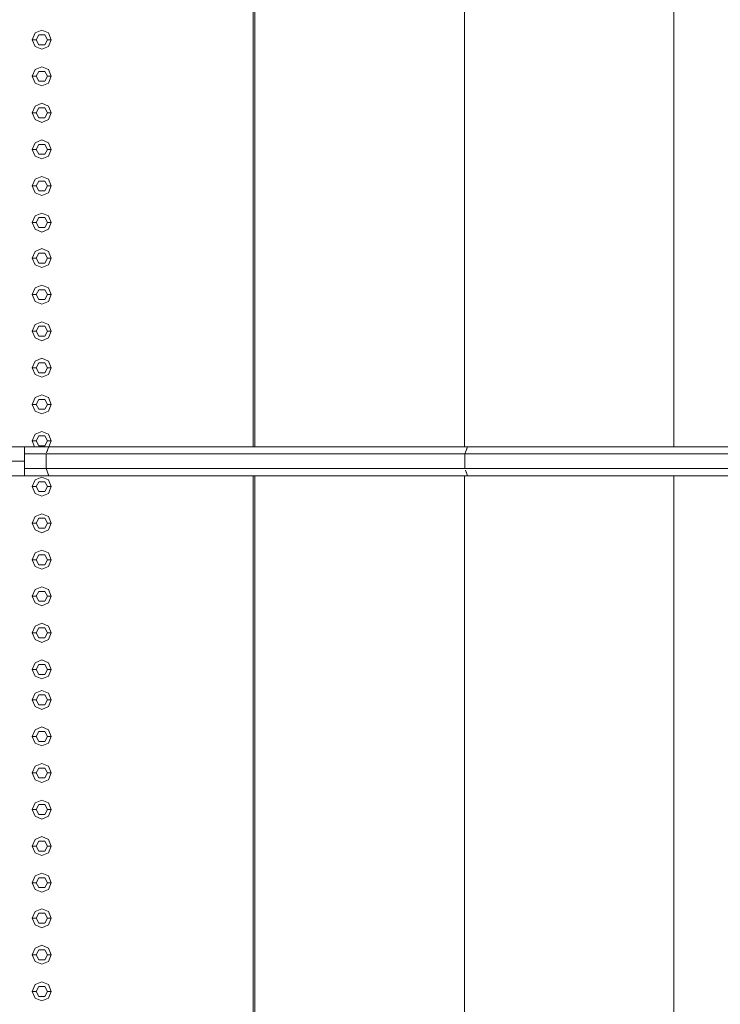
# Model space of a CAD drawing. Header units: millimetres. Extents: x -261 to 187, y -214 to 106.
# Tile 579 of 656: x -215.053 to -214.131, y 9.416 to 10.711. Entities that reach past the tile are written whole.
import ezdxf

# ---------------------------------------------------------------- set-up
doc = ezdxf.new("R2010")
doc.units = ezdxf.units.MM
doc.header["$LTSCALE"] = 0.005
doc.header["$MEASUREMENT"] = 0
for name, color, linetype, lineweight in [('IFC-Elemento construtivo genérico-Contorno', 9, 'Continuous', 5), ('IFC-Escada-Contorno', 9, 'Continuous', 5), ('IFC-Laje-Contorno', 9, 'Continuous', 5)]:
    doc.layers.add(name, color=color, linetype=linetype, lineweight=lineweight)

msp = doc.modelspace()

# ---------------------------------------------------------------- linework, layer by layer
at = {"layer": 'IFC-Elemento construtivo genérico-Contorno', "lineweight": 5}
for p, q in [((-215.0368, 10.6851), (-215.0332, 10.694)), ((-215.0332, 10.694), (-215.0243, 10.6977)), ((-215.0318, 10.6851), (-215.0281, 10.6916)), ((-215.0281, 10.6916), (-215.0205, 10.6916)), ((-215.0243, 10.6977), (-215.0154, 10.694)), ((-215.0205, 10.6916), (-215.0168, 10.6851)), ((-215.0154, 10.694), (-215.0118, 10.6851)), ((-215.0368, 10.6851), (-215.0318, 10.6851)), ((-215.0368, 10.6851), (-215.0332, 10.6763)), ((-215.0332, 10.6763), (-215.0243, 10.6726)), ((-215.0318, 10.6851), (-215.0281, 10.6786)), ((-215.0281, 10.6786), (-215.0205, 10.6786)), ((-215.0243, 10.6726), (-215.0154, 10.6763)), ((-215.0205, 10.6786), (-215.0168, 10.6851)), ((-215.0168, 10.6851), (-215.0118, 10.6851)), ((-215.0154, 10.6763), (-215.0118, 10.6851)), ((-215.0332, 10.6459), (-215.0243, 10.6496)), ((-215.0243, 10.6496), (-215.0154, 10.6459)), ((-215.0368, 10.637), (-215.0332, 10.6459)), ((-215.0368, 10.637), (-215.0318, 10.637)), ((-215.0368, 10.637), (-215.0332, 10.6282)), ((-215.0318, 10.637), (-215.0281, 10.6435)), ((-215.0318, 10.637), (-215.0281, 10.6305)), ((-215.0281, 10.6435), (-215.0205, 10.6435)), ((-215.0205, 10.6435), (-215.0168, 10.637)), ((-215.0205, 10.6305), (-215.0168, 10.637)), ((-215.0168, 10.637), (-215.0118, 10.637)), ((-215.0154, 10.6459), (-215.0118, 10.637)), ((-215.0154, 10.6282), (-215.0118, 10.637)), ((-215.0332, 10.6282), (-215.0243, 10.6245)), ((-215.0281, 10.6305), (-215.0205, 10.6305)), ((-215.0243, 10.6245), (-215.0154, 10.6282)), ((-215.0368, 10.5889), (-215.0332, 10.5978)), ((-215.0332, 10.5978), (-215.0243, 10.6015)), ((-215.0318, 10.5889), (-215.0281, 10.5955)), ((-215.0281, 10.5955), (-215.0205, 10.5955)), ((-215.0243, 10.6015), (-215.0154, 10.5978)), ((-215.0205, 10.5955), (-215.0168, 10.5889)), ((-215.0154, 10.5978), (-215.0118, 10.5889)), ((-215.0368, 10.5889), (-215.0318, 10.5889)), ((-215.0368, 10.5889), (-215.0332, 10.5801)), ((-215.0318, 10.5889), (-215.0281, 10.5824)), ((-215.0281, 10.5824), (-215.0205, 10.5824)), ((-215.0205, 10.5824), (-215.0168, 10.5889)), ((-215.0168, 10.5889), (-215.0118, 10.5889)), ((-215.0154, 10.5801), (-215.0118, 10.5889)), ((-215.0332, 10.5801), (-215.0243, 10.5764)), ((-215.0243, 10.5764), (-215.0154, 10.5801)), ((-215.0368, 10.5409), (-215.0332, 10.5497)), ((-215.0332, 10.5497), (-215.0243, 10.5534)), ((-215.0318, 10.5409), (-215.0281, 10.5474)), ((-215.0281, 10.5474), (-215.0205, 10.5474)), ((-215.0243, 10.5534), (-215.0154, 10.5497)), ((-215.0205, 10.5474), (-215.0168, 10.5409)), ((-215.0154, 10.5497), (-215.0118, 10.5409)), ((-215.0368, 10.5409), (-215.0318, 10.5409)), ((-215.0368, 10.5409), (-215.0332, 10.532)), ((-215.0332, 10.532), (-215.0243, 10.5283)), ((-215.0318, 10.5409), (-215.0281, 10.5344)), ((-215.0281, 10.5344), (-215.0205, 10.5344)), ((-215.0243, 10.5283), (-215.0154, 10.532)), ((-215.0205, 10.5344), (-215.0168, 10.5409)), ((-215.0168, 10.5409), (-215.0118, 10.5409)), ((-215.0154, 10.532), (-215.0118, 10.5409)), ((-215.0332, 10.5016), (-215.0243, 10.5053)), ((-215.0243, 10.5053), (-215.0154, 10.5016)), ((-215.0368, 10.4928), (-215.0332, 10.5016)), ((-215.0368, 10.4928), (-215.0318, 10.4928)), ((-215.0368, 10.4928), (-215.0332, 10.4839)), ((-215.0318, 10.4928), (-215.0281, 10.4993)), ((-215.0318, 10.4928), (-215.0281, 10.4863)), ((-215.0281, 10.4993), (-215.0205, 10.4993)), ((-215.0205, 10.4993), (-215.0168, 10.4928)), ((-215.0205, 10.4863), (-215.0168, 10.4928)), ((-215.0168, 10.4928), (-215.0118, 10.4928)), ((-215.0154, 10.5016), (-215.0118, 10.4928)), ((-215.0154, 10.4839), (-215.0118, 10.4928)), ((-215.0332, 10.4839), (-215.0243, 10.4802)), ((-215.0281, 10.4863), (-215.0205, 10.4863)), ((-215.0243, 10.4802), (-215.0154, 10.4839)), ((-215.0368, 10.4447), (-215.0332, 10.4535)), ((-215.0332, 10.4535), (-215.0243, 10.4572)), ((-215.0243, 10.4572), (-215.0154, 10.4535)), ((-215.0154, 10.4535), (-215.0118, 10.4447)), ((-215.0368, 10.4447), (-215.0318, 10.4447)), ((-215.0368, 10.4447), (-215.0332, 10.4358)), ((-215.0318, 10.4447), (-215.0281, 10.4512)), ((-215.0318, 10.4447), (-215.0281, 10.4382)), ((-215.0281, 10.4512), (-215.0205, 10.4512)), ((-215.0205, 10.4512), (-215.0168, 10.4447)), ((-215.0205, 10.4382), (-215.0168, 10.4447)), ((-215.0168, 10.4447), (-215.0118, 10.4447)), ((-215.0154, 10.4358), (-215.0118, 10.4447)), ((-215.0332, 10.4358), (-215.0243, 10.4322)), ((-215.0281, 10.4382), (-215.0205, 10.4382)), ((-215.0243, 10.4322), (-215.0154, 10.4358)), ((-215.0368, 10.3979), (-215.0332, 10.4067)), ((-215.0332, 10.4067), (-215.0243, 10.4104)), ((-215.0318, 10.3979), (-215.0281, 10.4044)), ((-215.0281, 10.4044), (-215.0205, 10.4044)), ((-215.0243, 10.4104), (-215.0154, 10.4067)), ((-215.0205, 10.4044), (-215.0168, 10.3979)), ((-215.0154, 10.4067), (-215.0118, 10.3979)), ((-215.0368, 10.3979), (-215.0318, 10.3979)), ((-215.0368, 10.3979), (-215.0332, 10.389)), ((-215.0332, 10.389), (-215.0243, 10.3854)), ((-215.0318, 10.3979), (-215.0281, 10.3914)), ((-215.0281, 10.3914), (-215.0205, 10.3914)), ((-215.0243, 10.3854), (-215.0154, 10.389)), ((-215.0205, 10.3914), (-215.0168, 10.3979)), ((-215.0168, 10.3979), (-215.0118, 10.3979)), ((-215.0154, 10.389), (-215.0118, 10.3979)), ((-215.0332, 10.3586), (-215.0243, 10.3623)), ((-215.0243, 10.3623), (-215.0154, 10.3586)), ((-215.0368, 10.3498), (-215.0332, 10.3586)), ((-215.0368, 10.3498), (-215.0318, 10.3498)), ((-215.0368, 10.3498), (-215.0332, 10.3409)), ((-215.0318, 10.3498), (-215.0281, 10.3563)), ((-215.0318, 10.3498), (-215.0281, 10.3433)), ((-215.0281, 10.3563), (-215.0205, 10.3563)), ((-215.0205, 10.3563), (-215.0168, 10.3498)), ((-215.0205, 10.3433), (-215.0168, 10.3498)), ((-215.0168, 10.3498), (-215.0118, 10.3498)), ((-215.0154, 10.3586), (-215.0118, 10.3498)), ((-215.0154, 10.3409), (-215.0118, 10.3498)), ((-215.0332, 10.3409), (-215.0243, 10.3373)), ((-215.0281, 10.3433), (-215.0205, 10.3433)), ((-215.0243, 10.3373), (-215.0154, 10.3409)), ((-215.0368, 10.3017), (-215.0332, 10.3105)), ((-215.0332, 10.3105), (-215.0243, 10.3142)), ((-215.0243, 10.3142), (-215.0154, 10.3105)), ((-215.0154, 10.3105), (-215.0118, 10.3017)), ((-215.0368, 10.3017), (-215.0318, 10.3017)), ((-215.0368, 10.3017), (-215.0332, 10.2928)), ((-215.0318, 10.3017), (-215.0281, 10.3082)), ((-215.0318, 10.3017), (-215.0281, 10.2952)), ((-215.0281, 10.3082), (-215.0205, 10.3082)), ((-215.0205, 10.3082), (-215.0168, 10.3017)), ((-215.0205, 10.2952), (-215.0168, 10.3017)), ((-215.0168, 10.3017), (-215.0118, 10.3017)), ((-215.0154, 10.2928), (-215.0118, 10.3017)), ((-215.0332, 10.2928), (-215.0243, 10.2892)), ((-215.0281, 10.2952), (-215.0205, 10.2952)), ((-215.0243, 10.2892), (-215.0154, 10.2928)), ((-215.0368, 10.2536), (-215.0332, 10.2625)), ((-215.0332, 10.2625), (-215.0243, 10.2661)), ((-215.0318, 10.2536), (-215.0281, 10.2601)), ((-215.0281, 10.2601), (-215.0205, 10.2601)), ((-215.0243, 10.2661), (-215.0154, 10.2625)), ((-215.0205, 10.2601), (-215.0168, 10.2536)), ((-215.0154, 10.2625), (-215.0118, 10.2536)), ((-215.0368, 10.2536), (-215.0318, 10.2536)), ((-215.0368, 10.2536), (-215.0332, 10.2447)), ((-215.0318, 10.2536), (-215.0281, 10.2471)), ((-215.0281, 10.2471), (-215.0205, 10.2471)), ((-215.0205, 10.2471), (-215.0168, 10.2536)), ((-215.0168, 10.2536), (-215.0118, 10.2536)), ((-215.0154, 10.2447), (-215.0118, 10.2536)), ((-215.0332, 10.2447), (-215.0243, 10.2411)), ((-215.0243, 10.2411), (-215.0154, 10.2447)), ((-215.0368, 10.2055), (-215.0332, 10.2144)), ((-215.0332, 10.2144), (-215.0243, 10.218)), ((-215.0318, 10.2055), (-215.0281, 10.212)), ((-215.0281, 10.212), (-215.0205, 10.212)), ((-215.0243, 10.218), (-215.0154, 10.2144)), ((-215.0205, 10.212), (-215.0168, 10.2055)), ((-215.0154, 10.2144), (-215.0118, 10.2055)), ((-215.0368, 10.2055), (-215.0318, 10.2055)), ((-215.0368, 10.2055), (-215.0332, 10.1967)), ((-215.0332, 10.1967), (-215.0243, 10.193)), ((-215.0318, 10.2055), (-215.0281, 10.199)), ((-215.0281, 10.199), (-215.0205, 10.199)), ((-215.0243, 10.193), (-215.0154, 10.1967)), ((-215.0205, 10.199), (-215.0168, 10.2055)), ((-215.0168, 10.2055), (-215.0118, 10.2055)), ((-215.0154, 10.1967), (-215.0118, 10.2055)), ((-215.0332, 10.1663), (-215.0243, 10.1699)), ((-215.0243, 10.1699), (-215.0154, 10.1663)), ((-215.0368, 10.1574), (-215.0332, 10.1663)), ((-215.0368, 10.1574), (-215.0318, 10.1574)), ((-215.0368, 10.1574), (-215.0337, 10.1498)), ((-215.0318, 10.1574), (-215.0281, 10.1639)), ((-215.0318, 10.1574), (-215.0281, 10.1509)), ((-215.0281, 10.1639), (-215.0205, 10.1639)), ((-215.0205, 10.1639), (-215.0168, 10.1574)), ((-215.0205, 10.1509), (-215.0168, 10.1574)), ((-215.0168, 10.1574), (-215.0118, 10.1574)), ((-215.0154, 10.1663), (-215.0118, 10.1574)), ((-215.0149, 10.1498), (-215.0118, 10.1574)), ((-215.0281, 10.1509), (-215.0205, 10.1509)), ((-215.0368, 10.0973), (-215.0332, 10.1062)), ((-215.0332, 10.1062), (-215.0243, 10.1098)), ((-215.0318, 10.0973), (-215.0281, 10.1038)), ((-215.0281, 10.1038), (-215.0205, 10.1038)), ((-215.0243, 10.1098), (-215.0154, 10.1062)), ((-215.0205, 10.1038), (-215.0168, 10.0973)), ((-215.0154, 10.1062), (-215.0118, 10.0973)), ((-215.0368, 10.0973), (-215.0318, 10.0973)), ((-215.0368, 10.0973), (-215.0332, 10.0884)), ((-215.0318, 10.0973), (-215.0281, 10.0908)), ((-215.0281, 10.0908), (-215.0205, 10.0908)), ((-215.0205, 10.0908), (-215.0168, 10.0973)), ((-215.0168, 10.0973), (-215.0118, 10.0973)), ((-215.0154, 10.0884), (-215.0118, 10.0973)), ((-215.0332, 10.0884), (-215.0243, 10.0848)), ((-215.0243, 10.0848), (-215.0154, 10.0884)), ((-215.0368, 10.0492), (-215.0332, 10.0581)), ((-215.0332, 10.0581), (-215.0243, 10.0617)), ((-215.0318, 10.0492), (-215.0281, 10.0557)), ((-215.0281, 10.0557), (-215.0205, 10.0557)), ((-215.0243, 10.0617), (-215.0154, 10.0581)), ((-215.0205, 10.0557), (-215.0168, 10.0492)), ((-215.0154, 10.0581), (-215.0118, 10.0492)), ((-215.0368, 10.0492), (-215.0318, 10.0492)), ((-215.0368, 10.0492), (-215.0332, 10.0404)), ((-215.0332, 10.0404), (-215.0243, 10.0367)), ((-215.0318, 10.0492), (-215.0281, 10.0427)), ((-215.0281, 10.0427), (-215.0205, 10.0427)), ((-215.0243, 10.0367), (-215.0154, 10.0404)), ((-215.0205, 10.0427), (-215.0168, 10.0492)), ((-215.0168, 10.0492), (-215.0118, 10.0492)), ((-215.0154, 10.0404), (-215.0118, 10.0492)), ((-215.0332, 10.01), (-215.0243, 10.0136)), ((-215.0243, 10.0136), (-215.0154, 10.01)), ((-215.0368, 10.0011), (-215.0332, 10.01)), ((-215.0368, 10.0011), (-215.0318, 10.0011)), ((-215.0368, 10.0011), (-215.0332, 9.9923)), ((-215.0318, 10.0011), (-215.0281, 10.0076)), ((-215.0318, 10.0011), (-215.0281, 9.9946)), ((-215.0281, 10.0076), (-215.0205, 10.0076)), ((-215.0205, 10.0076), (-215.0168, 10.0011)), ((-215.0205, 9.9946), (-215.0168, 10.0011)), ((-215.0168, 10.0011), (-215.0118, 10.0011)), ((-215.0154, 10.01), (-215.0118, 10.0011)), ((-215.0154, 9.9923), (-215.0118, 10.0011)), ((-215.0332, 9.9923), (-215.0243, 9.9886)), ((-215.0281, 9.9946), (-215.0205, 9.9946)), ((-215.0243, 9.9886), (-215.0154, 9.9923)), ((-215.0368, 9.953), (-215.0332, 9.9619)), ((-215.0332, 9.9619), (-215.0243, 9.9656)), ((-215.0243, 9.9656), (-215.0154, 9.9619)), ((-215.0154, 9.9619), (-215.0118, 9.953)), ((-215.0368, 9.953), (-215.0318, 9.953)), ((-215.0368, 9.953), (-215.0332, 9.9442)), ((-215.0318, 9.953), (-215.0281, 9.9595)), ((-215.0318, 9.953), (-215.0281, 9.9465)), ((-215.0281, 9.9595), (-215.0205, 9.9595)), ((-215.0205, 9.9595), (-215.0168, 9.953)), ((-215.0205, 9.9465), (-215.0168, 9.953)), ((-215.0168, 9.953), (-215.0118, 9.953)), ((-215.0154, 9.9442), (-215.0118, 9.953)), ((-215.0332, 9.9442), (-215.0243, 9.9405)), ((-215.0281, 9.9465), (-215.0205, 9.9465)), ((-215.0243, 9.9405), (-215.0154, 9.9442)), ((-215.0368, 9.9049), (-215.0332, 9.9138)), ((-215.0332, 9.9138), (-215.0243, 9.9175)), ((-215.0318, 9.9049), (-215.0281, 9.9114)), ((-215.0281, 9.9114), (-215.0205, 9.9114)), ((-215.0243, 9.9175), (-215.0154, 9.9138)), ((-215.0205, 9.9114), (-215.0168, 9.9049)), ((-215.0154, 9.9138), (-215.0118, 9.9049)), ((-215.0368, 9.9049), (-215.0318, 9.9049)), ((-215.0368, 9.9049), (-215.0332, 9.8961)), ((-215.0332, 9.8961), (-215.0243, 9.8924)), ((-215.0318, 9.9049), (-215.0281, 9.8984)), ((-215.0281, 9.8984), (-215.0205, 9.8984)), ((-215.0243, 9.8924), (-215.0154, 9.8961)), ((-215.0205, 9.8984), (-215.0168, 9.9049)), ((-215.0168, 9.9049), (-215.0118, 9.9049)), ((-215.0154, 9.8961), (-215.0118, 9.9049)), ((-215.0332, 9.8657), (-215.0243, 9.8694)), ((-215.0243, 9.8694), (-215.0154, 9.8657)), ((-215.0368, 9.8568), (-215.0332, 9.8657)), ((-215.0368, 9.8568), (-215.0318, 9.8568)), ((-215.0368, 9.8568), (-215.0332, 9.848)), ((-215.0318, 9.8568), (-215.0281, 9.8634)), ((-215.0318, 9.8568), (-215.0281, 9.8503)), ((-215.0281, 9.8634), (-215.0205, 9.8634)), ((-215.0205, 9.8634), (-215.0168, 9.8568)), ((-215.0205, 9.8503), (-215.0168, 9.8568)), ((-215.0168, 9.8568), (-215.0118, 9.8568)), ((-215.0154, 9.8657), (-215.0118, 9.8568)), ((-215.0154, 9.848), (-215.0118, 9.8568)), ((-215.0332, 9.848), (-215.0243, 9.8443)), ((-215.0281, 9.8503), (-215.0205, 9.8503)), ((-215.0243, 9.8443), (-215.0154, 9.848)), ((-215.0368, 9.8168), (-215.0332, 9.8256)), ((-215.0332, 9.8256), (-215.0243, 9.8293)), ((-215.0318, 9.8168), (-215.0281, 9.8233)), ((-215.0281, 9.8233), (-215.0205, 9.8233)), ((-215.0243, 9.8293), (-215.0154, 9.8256)), ((-215.0205, 9.8233), (-215.0168, 9.8168)), ((-215.0154, 9.8256), (-215.0118, 9.8168)), ((-215.0368, 9.8168), (-215.0318, 9.8168)), ((-215.0368, 9.8168), (-215.0332, 9.8079)), ((-215.0332, 9.8079), (-215.0243, 9.8042)), ((-215.0318, 9.8168), (-215.0281, 9.8103)), ((-215.0281, 9.8103), (-215.0205, 9.8103)), ((-215.0243, 9.8042), (-215.0154, 9.8079)), ((-215.0205, 9.8103), (-215.0168, 9.8168)), ((-215.0168, 9.8168), (-215.0118, 9.8168)), ((-215.0154, 9.8079), (-215.0118, 9.8168)), ((-215.0332, 9.7775), (-215.0243, 9.7812)), ((-215.0243, 9.7812), (-215.0154, 9.7775)), ((-215.0368, 9.7687), (-215.0332, 9.7775)), ((-215.0368, 9.7687), (-215.0318, 9.7687)), ((-215.0368, 9.7687), (-215.0332, 9.7598)), ((-215.0318, 9.7687), (-215.0281, 9.7752)), ((-215.0318, 9.7687), (-215.0281, 9.7622)), ((-215.0281, 9.7752), (-215.0205, 9.7752)), ((-215.0205, 9.7752), (-215.0168, 9.7687)), ((-215.0205, 9.7622), (-215.0168, 9.7687)), ((-215.0168, 9.7687), (-215.0118, 9.7687)), ((-215.0154, 9.7775), (-215.0118, 9.7687)), ((-215.0154, 9.7598), (-215.0118, 9.7687)), ((-215.0332, 9.7598), (-215.0243, 9.7562)), ((-215.0281, 9.7622), (-215.0205, 9.7622)), ((-215.0243, 9.7562), (-215.0154, 9.7598)), ((-215.0368, 9.7206), (-215.0332, 9.7294)), ((-215.0332, 9.7294), (-215.0243, 9.7331)), ((-215.0318, 9.7206), (-215.0281, 9.7271)), ((-215.0281, 9.7271), (-215.0205, 9.7271)), ((-215.0243, 9.7331), (-215.0154, 9.7294)), ((-215.0205, 9.7271), (-215.0168, 9.7206)), ((-215.0154, 9.7294), (-215.0118, 9.7206)), ((-215.0368, 9.7206), (-215.0318, 9.7206)), ((-215.0368, 9.7206), (-215.0332, 9.7117)), ((-215.0318, 9.7206), (-215.0281, 9.7141)), ((-215.0281, 9.7141), (-215.0205, 9.7141)), ((-215.0205, 9.7141), (-215.0168, 9.7206)), ((-215.0168, 9.7206), (-215.0118, 9.7206)), ((-215.0154, 9.7117), (-215.0118, 9.7206)), ((-215.0332, 9.7117), (-215.0243, 9.7081)), ((-215.0243, 9.7081), (-215.0154, 9.7117)), ((-215.0368, 9.6725), (-215.0332, 9.6814)), ((-215.0332, 9.6814), (-215.0243, 9.685)), ((-215.0318, 9.6725), (-215.0281, 9.679)), ((-215.0281, 9.679), (-215.0205, 9.679)), ((-215.0243, 9.685), (-215.0154, 9.6814)), ((-215.0205, 9.679), (-215.0168, 9.6725)), ((-215.0154, 9.6814), (-215.0118, 9.6725)), ((-215.0368, 9.6725), (-215.0318, 9.6725)), ((-215.0368, 9.6725), (-215.0332, 9.6636)), ((-215.0332, 9.6636), (-215.0243, 9.66)), ((-215.0318, 9.6725), (-215.0281, 9.666)), ((-215.0281, 9.666), (-215.0205, 9.666)), ((-215.0243, 9.66), (-215.0154, 9.6636)), ((-215.0205, 9.666), (-215.0168, 9.6725)), ((-215.0168, 9.6725), (-215.0118, 9.6725)), ((-215.0154, 9.6636), (-215.0118, 9.6725)), ((-215.0332, 9.6333), (-215.0243, 9.6369)), ((-215.0243, 9.6369), (-215.0154, 9.6333)), ((-215.0368, 9.6244), (-215.0332, 9.6333)), ((-215.0368, 9.6244), (-215.0318, 9.6244)), ((-215.0368, 9.6244), (-215.0332, 9.6155)), ((-215.0318, 9.6244), (-215.0281, 9.6309)), ((-215.0318, 9.6244), (-215.0281, 9.6179)), ((-215.0281, 9.6309), (-215.0205, 9.6309)), ((-215.0205, 9.6309), (-215.0168, 9.6244)), ((-215.0205, 9.6179), (-215.0168, 9.6244)), ((-215.0168, 9.6244), (-215.0118, 9.6244)), ((-215.0154, 9.6333), (-215.0118, 9.6244)), ((-215.0154, 9.6155), (-215.0118, 9.6244)), ((-215.0332, 9.6155), (-215.0243, 9.6119)), ((-215.0281, 9.6179), (-215.0205, 9.6179)), ((-215.0243, 9.6119), (-215.0154, 9.6155)), ((-215.0368, 9.5763), (-215.0332, 9.5852)), ((-215.0332, 9.5852), (-215.0243, 9.5888)), ((-215.0243, 9.5888), (-215.0154, 9.5852)), ((-215.0154, 9.5852), (-215.0118, 9.5763)), ((-215.0368, 9.5763), (-215.0318, 9.5763)), ((-215.0368, 9.5763), (-215.0332, 9.5675)), ((-215.0318, 9.5763), (-215.0281, 9.5828)), ((-215.0318, 9.5763), (-215.0281, 9.5698)), ((-215.0281, 9.5828), (-215.0205, 9.5828)), ((-215.0205, 9.5828), (-215.0168, 9.5763)), ((-215.0205, 9.5698), (-215.0168, 9.5763)), ((-215.0168, 9.5763), (-215.0118, 9.5763)), ((-215.0154, 9.5675), (-215.0118, 9.5763)), ((-215.0332, 9.5675), (-215.0243, 9.5638)), ((-215.0281, 9.5698), (-215.0205, 9.5698)), ((-215.0243, 9.5638), (-215.0154, 9.5675)), ((-215.0368, 9.5295), (-215.0332, 9.5384)), ((-215.0332, 9.5384), (-215.0243, 9.542)), ((-215.0318, 9.5295), (-215.0281, 9.536)), ((-215.0281, 9.536), (-215.0205, 9.536)), ((-215.0243, 9.542), (-215.0154, 9.5384)), ((-215.0205, 9.536), (-215.0168, 9.5295)), ((-215.0154, 9.5384), (-215.0118, 9.5295)), ((-215.0368, 9.5295), (-215.0318, 9.5295)), ((-215.0368, 9.5295), (-215.0332, 9.5207)), ((-215.0332, 9.5207), (-215.0243, 9.517)), ((-215.0318, 9.5295), (-215.0281, 9.523)), ((-215.0281, 9.523), (-215.0205, 9.523)), ((-215.0243, 9.517), (-215.0154, 9.5207)), ((-215.0205, 9.523), (-215.0168, 9.5295)), ((-215.0168, 9.5295), (-215.0118, 9.5295)), ((-215.0154, 9.5207), (-215.0118, 9.5295)), ((-215.0332, 9.4903), (-215.0243, 9.4939)), ((-215.0243, 9.4939), (-215.0154, 9.4903)), ((-215.0368, 9.4814), (-215.0332, 9.4903)), ((-215.0368, 9.4814), (-215.0318, 9.4814)), ((-215.0368, 9.4814), (-215.0332, 9.4726)), ((-215.0318, 9.4814), (-215.0281, 9.4879)), ((-215.0318, 9.4814), (-215.0281, 9.4749)), ((-215.0281, 9.4879), (-215.0205, 9.4879)), ((-215.0205, 9.4879), (-215.0168, 9.4814)), ((-215.0205, 9.4749), (-215.0168, 9.4814)), ((-215.0168, 9.4814), (-215.0118, 9.4814)), ((-215.0154, 9.4903), (-215.0118, 9.4814)), ((-215.0154, 9.4726), (-215.0118, 9.4814)), ((-215.0332, 9.4726), (-215.0243, 9.4689)), ((-215.0281, 9.4749), (-215.0205, 9.4749)), ((-215.0243, 9.4689), (-215.0154, 9.4726)), ((-215.0368, 9.4333), (-215.0332, 9.4422)), ((-215.0332, 9.4422), (-215.0243, 9.4459)), ((-215.0243, 9.4459), (-215.0154, 9.4422)), ((-215.0154, 9.4422), (-215.0118, 9.4333)), ((-215.0368, 9.4333), (-215.0318, 9.4333)), ((-215.0368, 9.4333), (-215.0332, 9.4245)), ((-215.0318, 9.4333), (-215.0281, 9.4398)), ((-215.0318, 9.4333), (-215.0281, 9.4268)), ((-215.0281, 9.4398), (-215.0205, 9.4398)), ((-215.0205, 9.4398), (-215.0168, 9.4333)), ((-215.0205, 9.4268), (-215.0168, 9.4333)), ((-215.0168, 9.4333), (-215.0118, 9.4333)), ((-215.0154, 9.4245), (-215.0118, 9.4333)), ((-215.0332, 9.4245), (-215.0243, 9.4208)), ((-215.0281, 9.4268), (-215.0205, 9.4268)), ((-215.0243, 9.4208), (-215.0154, 9.4245))]:
    msp.add_line(p, q, dxfattribs=at)
at = {"layer": 'IFC-Escada-Contorno', "lineweight": 5}
for p, q in [((-214.7438, 10.1498), (-214.7438, 11.6145)), ((-214.4682, 10.1498), (-214.4682, 11.6145)), ((-215.2457, 10.1498), (-215.0469, 10.1498)), ((-215.0469, 10.1474), (-215.0469, 10.1498)), ((-215.0469, 10.1498), (-215.0149, 10.1498)), ((-215.0469, 10.145), (-215.0469, 10.1474)), ((-215.0469, 10.1426), (-215.0469, 10.145)), ((-215.0469, 10.1402), (-215.0469, 10.1426)), ((-215.0181, 10.1419), (-215.0162, 10.1466)), ((-215.0181, 10.1419), (-215.0168, 10.145)), ((-215.0181, 10.1419), (-215.0174, 10.1435)), ((-215.0181, 10.1419), (-215.0178, 10.1426)), ((-215.0178, 10.1426), (-215.0174, 10.1435)), ((-215.0174, 10.1435), (-215.0168, 10.145)), ((-215.0168, 10.145), (-215.0162, 10.1466)), ((-215.0162, 10.1466), (-215.0149, 10.1498)), ((-215.0162, 10.1466), (-215.0157, 10.1479)), ((-215.0157, 10.1479), (-215.0149, 10.1498)), ((-215.0149, 10.1498), (-214.4639, 10.1498)), ((-214.4677, 10.1402), (-214.4658, 10.145)), ((-214.4677, 10.1402), (-214.4667, 10.1426)), ((-214.4667, 10.1426), (-214.4658, 10.145)), ((-214.4658, 10.145), (-214.4639, 10.1498)), ((-214.4658, 10.145), (-214.4651, 10.1466)), ((-214.4651, 10.1466), (-214.4648, 10.1474)), ((-214.4648, 10.1474), (-214.4639, 10.1498)), ((-214.4639, 10.1498), (-213.8446, 10.1498)), ((-215.2457, 10.1307), (-215.0469, 10.1307)), ((-215.0469, 10.1402), (-215.0187, 10.1402)), ((-215.0469, 10.1355), (-215.0469, 10.1402)), ((-215.0469, 10.1307), (-215.0469, 10.1355)), ((-215.0469, 10.1259), (-215.0469, 10.1307)), ((-215.0187, 10.1402), (-214.4677, 10.1402)), ((-215.0187, 10.1211), (-215.0187, 10.1402)), ((-214.4677, 10.1402), (-213.8446, 10.1402)), ((-214.4677, 10.1211), (-214.4677, 10.1402)), ((-215.0469, 10.1211), (-215.0469, 10.1259)), ((-215.0469, 10.1211), (-215.0187, 10.1211)), ((-215.0469, 10.1188), (-215.0469, 10.1211)), ((-215.0469, 10.1164), (-215.0469, 10.1188)), ((-215.0469, 10.114), (-215.0469, 10.1164)), ((-215.0187, 10.1211), (-214.4677, 10.1211)), ((-215.0187, 10.1211), (-215.0178, 10.1188)), ((-215.0187, 10.1211), (-215.0149, 10.1116)), ((-215.0187, 10.1211), (-215.0168, 10.1164)), ((-215.0178, 10.1188), (-215.0168, 10.1164)), ((-215.0168, 10.1164), (-215.0162, 10.1147)), ((-214.4677, 10.1211), (-213.8446, 10.1211)), ((-214.4667, 10.1188), (-214.4648, 10.114)), ((-214.4667, 10.1188), (-214.4639, 10.1116)), ((-214.4667, 10.1188), (-214.4658, 10.1164)), ((-214.4658, 10.1164), (-214.4648, 10.114)), ((-215.2457, 10.1116), (-215.0469, 10.1116)), ((-215.0469, 10.1116), (-215.0469, 10.114)), ((-215.0469, 10.1116), (-215.0149, 10.1116)), ((-215.0162, 10.1147), (-215.0157, 10.1135)), ((-215.0157, 10.1135), (-215.0149, 10.1116)), ((-215.0149, 10.1116), (-214.4639, 10.1116)), ((-214.7438, 8.6469), (-214.7438, 10.1116)), ((-214.4682, 8.6469), (-214.4682, 10.1116)), ((-214.4648, 10.114), (-214.4639, 10.1116)), ((-214.4639, 10.1116), (-213.8446, 10.1116))]:
    msp.add_line(p, q, dxfattribs=at)
at = {"layer": 'IFC-Laje-Contorno', "lineweight": 5}
for p, q in [((-214.7463, 10.1498), (-214.7463, 11.6145)), ((-214.1927, 10.1498), (-214.1927, 11.6145)), ((-214.7463, 8.6469), (-214.7463, 10.1116)), ((-214.1927, 8.6469), (-214.1927, 10.1116))]:
    msp.add_line(p, q, dxfattribs=at)

doc.saveas('drawing.dxf')
